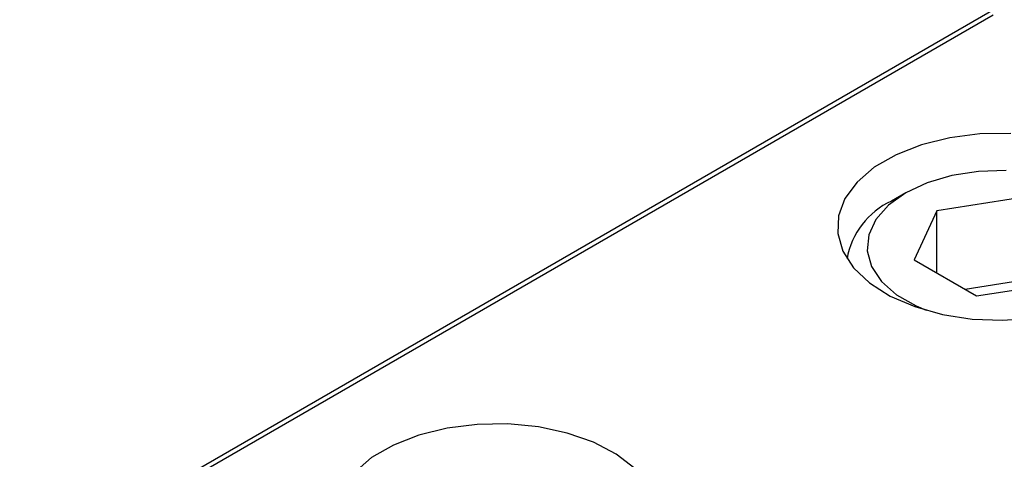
# Model space of a CAD drawing. Header units: inches. Extents: x 1802 to 2468, y -253 to -72.
# Tile 352 of 570: x 2120.18 to 2122.61, y -112.58 to -111.5. Entities that reach past the tile are written whole.
import ezdxf

# ---------------------------------------------------------------- set-up
doc = ezdxf.new("R2010")
doc.units = ezdxf.units.IN
doc.header["$LTSCALE"] = 0.5
doc.header["$MEASUREMENT"] = 0
doc.layers.add('DSS-M-S', color=53, linetype='Continuous')
doc.layers.add('SVD-M-S', color=8, linetype='Continuous')

msp = doc.modelspace()

# ---------------------------------------------------------------- linework, layer by layer
at = {"layer": 'DSS-M-S', "linetype": 'Continuous', "lineweight": 25}
for p, q in [((2122.5479, -111.78195), (2122.47387, -111.79125)), ((2122.62364, -111.78091), (2122.5479, -111.78195)), ((2122.47387, -111.79125), (2122.40423, -111.80847)), ((2122.40423, -111.80847), (2122.34149, -111.83298)), ((2122.34149, -111.83298), (2122.28792, -111.86391)), ((2122.28792, -111.86391), (2122.24546, -111.90013)), ((2122.24546, -111.90013), (2122.21563, -111.94033)), ((2122.21563, -111.94033), (2122.19953, -111.98306)), ((2122.19953, -111.98306), (2122.19773, -112.02679)), ((2122.19773, -112.02679), (2122.21029, -112.06992)), ((2122.21029, -112.06992), (2122.23677, -112.11089)), ((2122.23677, -112.11089), (2122.2762, -112.14824)), ((2122.2762, -112.14824), (2122.32716, -112.1806)), ((2122.32716, -112.1806), (2122.38781, -112.20681)), ((2122.38781, -112.20681), (2122.45595, -112.22592)), ((2122.45595, -112.22592), (2122.52913, -112.23724)), ((2122.52913, -112.23724), (2122.6047, -112.24036)), ((2122.6047, -112.24036), (2122.67992, -112.23517)), ((2121.23644, -112.50561), (2121.16679, -112.52282)), ((2121.31047, -112.49631), (2121.23644, -112.50561)), ((2121.3862, -112.49527), (2121.31047, -112.49631)), ((2121.46091, -112.50252), (2121.3862, -112.49527)), ((2121.5319, -112.51781), (2121.46091, -112.50252)), ((2121.16679, -112.52282), (2121.10405, -112.54734)), ((2121.59659, -112.54057), (2121.5319, -112.51781)), ((2121.10405, -112.54734), (2121.05048, -112.57826)), ((2121.65265, -112.56999), (2121.59659, -112.54057)), ((2121.05048, -112.57826), (2121.00802, -112.61448)), ((2121.69805, -112.605), (2121.65265, -112.56999))]:
    msp.add_line(p, q, dxfattribs=at)
at = {"layer": 'SVD-M-S', "linetype": 'Continuous', "lineweight": 25}
for p, q in [((2119.71763, -113.14101), (2122.58017, -111.4885)), ((2119.72577, -113.12382), (2122.58831, -111.47131)), ((2122.54437, -111.87406), (2122.47874, -111.88421)), ((2122.61222, -111.87201), (2122.54437, -111.87406)), ((2122.4182, -111.90202), (2122.3654, -111.9267)), ((2122.47874, -111.88421), (2122.4182, -111.90202)), ((2122.3654, -111.9267), (2122.32264, -111.95718)), ((2122.36537, -111.92672), (2122.33, -111.94714)), ((2122.3654, -111.9267), (2122.3654, -111.9267)), ((2122.65125, -111.93864), (2122.44212, -111.97099)), ((2122.32264, -111.95718), (2122.2918, -111.99213)), ((2122.44212, -111.97099), (2122.38608, -112.09172)), ((2122.44212, -112.12407), (2122.44212, -111.97099)), ((2122.2918, -111.99213), (2122.27421, -112.03002)), ((2122.27421, -112.03002), (2122.27066, -112.06919)), ((2122.27066, -112.06919), (2122.28129, -112.10793)), ((2122.38608, -112.09172), (2122.53918, -112.1801)), ((2122.28129, -112.10793), (2122.30564, -112.14455)), ((2122.30564, -112.14455), (2122.34264, -112.17744)), ((2122.65125, -112.14278), (2122.51187, -112.16433)), ((2122.53918, -112.1801), (2122.74831, -112.14775)), ((2122.34264, -112.17744), (2122.39068, -112.20518)), ((2122.39068, -112.20518), (2122.41561, -112.21574))]:
    msp.add_line(p, q, dxfattribs=at)
msp.add_arc((2122.41094, -112.12252), 0.19316, 114.75939, 170.00774, dxfattribs=at)

doc.saveas('drawing.dxf')
